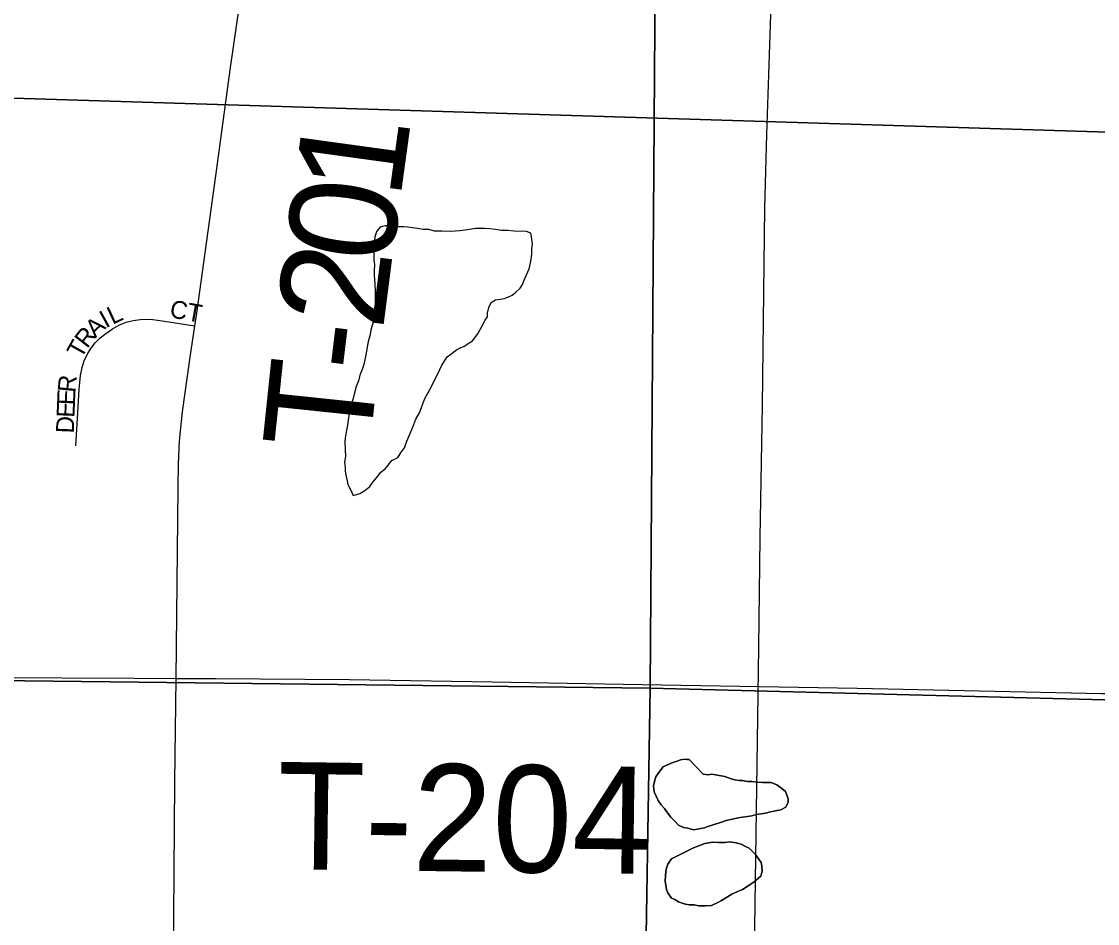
# Model space of a CAD drawing. Extents: x 0 to 68, y 0 to 52.9.
# Drawn here: x 44.601 to 45.203, y 36.197 to 36.702 of the extents above; entities that cross this region are included whole.
import ezdxf

# ---------------------------------------------------------------- set-up
doc = ezdxf.new("R2010")
doc.units = 0
for name, color, linetype in [('Default', 7, 'Continuous'), ('GM_X_Minor_Lake', 7, 'Continuous'), ('GM_X_Township_Road', 7, 'Continuous'), ('GM_X_Township_Road_Text', 7, 'Continuous'), ('GM_X_Township_Subdivision', 7, 'Continuous'), ('GM_X_Township_Subdivision_Text', 7, 'Continuous')]:
    doc.layers.add(name, color=color, linetype=linetype)

msp = doc.modelspace()

# ---------------------------------------------------------------- linework, layer by layer
at = {"layer": 'Default'}
for points in [[(44.41032, 37.93957), (44.45233, 37.93902), (45.7586, 37.9073), (45.68961, 36.62483), (44.34414, 36.66665)], [(44.96032, 37.38586), (44.95281, 36.32851), (43.90273, 36.34073), (43.92065, 37.39833)], [(44.96032, 37.38586), (46.02513, 37.36139), (46.0139, 36.30128), (44.95281, 36.32851)], [(44.34414, 36.66665), (45.68961, 36.62483), (45.66716, 35.30232), (44.32023, 35.33817)], [(43.90273, 36.34073), (44.95281, 36.32851), (44.93588, 35.27966), (44.90228, 35.2801), (43.8802, 35.29067)], [(46.0139, 36.30128), (45.9997, 35.25406), (45.9809, 35.25428), (44.93588, 35.27966), (44.95281, 36.32851)]]:
    msp.add_lwpolyline(points, close=True, dxfattribs=at)
at = {"layer": 'GM_X_Minor_Lake'}
for points in [[(44.88358, 36.58407), (44.87676, 36.58421), (44.87676, 36.58421), (44.87316, 36.58468), (44.86955, 36.58475), (44.86635, 36.58522), (44.86314, 36.58568), (44.86034, 36.58574), (44.85793, 36.58579), (44.85512, 36.58584), (44.85069, 36.58513), (44.84626, 36.58442), (44.84104, 36.58412), (44.83623, 36.58422), (44.83221, 36.5843), (44.82902, 36.58517), (44.82581, 36.58523), (44.82261, 36.5857), (44.81981, 36.58616), (44.81701, 36.58661), (44.815, 36.58665), (44.80979, 36.58676), (44.80699, 36.58722), (44.80458, 36.58726), (44.80176, 36.58652), (44.7997, 36.58415), (44.79884, 36.58096), (44.79839, 36.57896), (44.79835, 36.57656), (44.7983, 36.57455), (44.79826, 36.57255), (44.79822, 36.57054), (44.79817, 36.56814), (44.79853, 36.56572), (44.79845, 36.56211), (44.79841, 36.55971), (44.79871, 36.55489), (44.79902, 36.55047), (44.79892, 36.54565), (44.79883, 36.54084), (44.79834, 36.53644), (44.79787, 36.53324), (44.79702, 36.53085), (44.79657, 36.52885), (44.79613, 36.52645), (44.79568, 36.52445), (44.79482, 36.52166), (44.79435, 36.51806), (44.79345, 36.51327), (44.79257, 36.50967), (44.79172, 36.50688), (44.79045, 36.5037), (44.78958, 36.5005), (44.78831, 36.49732), (44.78743, 36.49373), (44.78657, 36.49053), (44.78571, 36.48774), (44.78485, 36.48495), (44.78439, 36.48215), (44.78392, 36.47855), (44.78346, 36.47575), (44.783, 36.47295), (44.78255, 36.47056), (44.78211, 36.46856), (44.78206, 36.46615), (44.7823, 36.45812), (44.78183, 36.45492), (44.78218, 36.45211), (44.78214, 36.4501), (44.78249, 36.44769), (44.78323, 36.44446), (44.78359, 36.44245), (44.78514, 36.43961), (44.78667, 36.43637), (44.79031, 36.4375), (44.79315, 36.43905), (44.79601, 36.4414), (44.79766, 36.44377), (44.79972, 36.44614), (44.80219, 36.4493), (44.80463, 36.45125), (44.80628, 36.45323), (44.80834, 36.45599), (44.81158, 36.45753), (44.81365, 36.4607), (44.81531, 36.46307), (44.81659, 36.46666), (44.81827, 36.47064), (44.81996, 36.47462), (44.82165, 36.479), (44.82373, 36.48256), (44.82501, 36.48615), (44.8267, 36.49053), (44.82962, 36.49569), (44.83338, 36.50323), (44.83506, 36.50681), (44.83631, 36.50919), (44.83797, 36.51197), (44.83922, 36.51395), (44.84125, 36.51551)], [(44.84125, 36.51551), (44.84451, 36.51785), (44.84654, 36.51902), (44.84856, 36.51978), (44.851, 36.52133), (44.85344, 36.52289), (44.85633, 36.52684), (44.85883, 36.53121), (44.8605, 36.53438), (44.86174, 36.53636), (44.86178, 36.53837), (44.86265, 36.54156), (44.86391, 36.54434), (44.86635, 36.5459), (44.86917, 36.54624), (44.87118, 36.5466), (44.8732, 36.54737), (44.87563, 36.54852), (44.87767, 36.55008), (44.88013, 36.55244), (44.88137, 36.55442), (44.88222, 36.55641), (44.88516, 36.56317), (44.88561, 36.56557), (44.8865, 36.56957), (44.88654, 36.57197), (44.8866, 36.57478), (44.88704, 36.57678), (44.88671, 36.57999), (44.88597, 36.58322), (44.88358, 36.58407)], [(44.97471, 36.28855), (44.9735, 36.28857), (44.9723, 36.2886), (44.96989, 36.28824), (44.96786, 36.28748), (44.96544, 36.28673), (44.96261, 36.28558), (44.96018, 36.28443), (44.9577, 36.28127), (44.95605, 36.27889), (44.95519, 36.2761), (44.95474, 36.2737), (44.95508, 36.27049), (44.95739, 36.26563), (44.95894, 36.26319), (44.96091, 36.26114), (44.96247, 36.2587), (44.96442, 36.25626), (44.96639, 36.25421), (44.96875, 36.25176), (44.97153, 36.2505), (44.97393, 36.25005), (44.97712, 36.24918), (44.97913, 36.24954), (44.98115, 36.2499), (44.98316, 36.25026), (44.98519, 36.25102), (44.98761, 36.25178), (44.99327, 36.25367), (44.99529, 36.25443), (44.99891, 36.25516), (45.00214, 36.2559)], [(44.97471, 36.28855), (44.98257, 36.28037), (44.98537, 36.27991), (44.98738, 36.28027), (44.98938, 36.27983), (44.99258, 36.27936), (44.99458, 36.27892), (44.99817, 36.27764), (45.00016, 36.2772), (45.00256, 36.27675), (45.00457, 36.27671), (45.00737, 36.27625), (45.00977, 36.27621), (45.01298, 36.27574), (45.01578, 36.27568), (45.0206, 36.27559), (45.02378, 36.27432), (45.02655, 36.27226), (45.02852, 36.27061), (45.03005, 36.26657), (45.03001, 36.26456), (45.02875, 36.26178), (45.02591, 36.26023), (45.02389, 36.25987), (45.02026, 36.25914), (45.01744, 36.2584), (45.01503, 36.25804), (45.01221, 36.2577), (45.00979, 36.25695), (45.00737, 36.25659), (45.00455, 36.25625), (45.00214, 36.2559), (44.99891, 36.25516), (44.99529, 36.25443), (44.99327, 36.25367), (44.98761, 36.25178), (44.98519, 36.25102), (44.98316, 36.25026), (44.98115, 36.2499), (44.97913, 36.24954), (44.97712, 36.24918), (44.97393, 36.25005), (44.97153, 36.2505), (44.96875, 36.25176), (44.96639, 36.25421), (44.96442, 36.25626), (44.96247, 36.2587), (44.96091, 36.26114), (44.95894, 36.26319), (44.95739, 36.26563), (44.95508, 36.27049), (44.95474, 36.2737), (44.95519, 36.2761), (44.95605, 36.27889), (44.9577, 36.28127), (44.96018, 36.28443), (44.96261, 36.28558), (44.96544, 36.28673), (44.96786, 36.28748), (44.96989, 36.28824), (44.9723, 36.2886), (44.9735, 36.28857), (44.97471, 36.28855)], [(45.00214, 36.2559), (45.00455, 36.25625), (45.00737, 36.25659), (45.00979, 36.25695), (45.01221, 36.2577), (45.01503, 36.25804), (45.01744, 36.2584), (45.02026, 36.25914), (45.02389, 36.25987), (45.02591, 36.26023), (45.02875, 36.26178), (45.03001, 36.26456), (45.03005, 36.26657), (45.02852, 36.27061), (45.02655, 36.27226), (45.02378, 36.27432), (45.0206, 36.27559), (45.01578, 36.27568), (45.01298, 36.27574), (45.00977, 36.27621), (45.00737, 36.27625), (45.00457, 36.27671), (45.00256, 36.27675), (45.00016, 36.2772), (44.99817, 36.27764), (44.99458, 36.27892), (44.99258, 36.27936), (44.98938, 36.27983), (44.98738, 36.28027), (44.98537, 36.27991), (44.98257, 36.28037), (44.97471, 36.28855)], [(44.97704, 36.23904), (44.98339, 36.24143), (44.98781, 36.24214), (44.99102, 36.24208), (44.99463, 36.24201), (44.99745, 36.24235), (45.00105, 36.24188), (45.00384, 36.24102), (45.00623, 36.23977), (45.00822, 36.23893), (45.01175, 36.23524), (45.01371, 36.23279), (45.01487, 36.23077), (45.01523, 36.22875), (45.01558, 36.22594), (45.01472, 36.22315), (45.01104, 36.22001), (45.00819, 36.21806), (45.00454, 36.21573), (45.00089, 36.2142), (44.99846, 36.21304), (44.99521, 36.2111), (44.99277, 36.20955), (44.99074, 36.20838), (44.9871, 36.20685), (44.98388, 36.20652), (44.98187, 36.20656), (44.97987, 36.2066), (44.97747, 36.20705), (44.97466, 36.2071), (44.97267, 36.20754), (44.97067, 36.20799), (44.96868, 36.20883), (44.9667, 36.21007), (44.96471, 36.21091), (44.96276, 36.21376), (44.962, 36.21578), (44.96164, 36.2182), (44.96128, 36.22021), (44.96136, 36.22382), (44.96182, 36.22702), (44.96268, 36.22981), (44.96475, 36.23298), (44.97704, 36.23904)], [(44.97704, 36.23904), (44.96475, 36.23298), (44.96268, 36.22981), (44.96182, 36.22702), (44.96136, 36.22382), (44.96128, 36.22021), (44.96164, 36.2182), (44.962, 36.21578), (44.96276, 36.21376), (44.96471, 36.21091), (44.9667, 36.21007), (44.96868, 36.20883), (44.97067, 36.20799), (44.97267, 36.20754), (44.97466, 36.2071), (44.97747, 36.20705), (44.97987, 36.2066), (44.98187, 36.20656), (44.98388, 36.20652), (44.9871, 36.20685), (44.99074, 36.20838), (44.99277, 36.20955), (44.99521, 36.2111)], [(44.99521, 36.2111), (44.99846, 36.21304), (45.00089, 36.2142), (45.00454, 36.21573), (45.00819, 36.21806), (45.01104, 36.22001), (45.01472, 36.22315), (45.01558, 36.22594), (45.01523, 36.22875), (45.01487, 36.23077), (45.01371, 36.23279), (45.01175, 36.23524), (45.00822, 36.23893), (45.00623, 36.23977), (45.00384, 36.24102), (45.00105, 36.24188), (44.99745, 36.24235), (44.99463, 36.24201), (44.99102, 36.24208), (44.98781, 36.24214), (44.98339, 36.24143), (44.97704, 36.23904)]]:
    msp.add_lwpolyline(points, dxfattribs=at)
at = {"layer": 'GM_X_Township_Road'}
for points in [[(45.008, 35.98469), (45.01067, 36.14211), (45.01366, 36.3513), (45.01446, 36.41283), (45.01571, 36.48666), (45.01707, 36.59742), (45.01813, 36.63842), (45.02022, 36.69992), (45.02207, 36.75323), (45.02424, 36.79008), (45.02762, 36.83919), (45.03292, 36.94983), (45.03331, 36.97034), (45.03351, 36.98047)], [(44.7359, 36.80397), (44.73378, 36.78902), (44.72799, 36.74677), (44.71954, 36.68755)], [(44.71954, 36.68755), (44.71756, 36.67461), (44.71019, 36.61943), (44.69896, 36.53832), (44.69793, 36.53131)], [(44.69793, 36.53131), (44.69503, 36.51239), (44.69105, 36.48319), (44.68937, 36.46689), (44.68865, 36.45382), (44.68845, 36.44072), (44.68746, 36.33387)], [(44.47618, 36.33538), (44.58319, 36.33435), (44.66412, 36.33403), (44.68746, 36.33387)], [(44.68746, 36.33387), (44.68672, 36.27591), (44.68613, 36.20044), (44.68431, 36.01013), (44.68411, 35.97458), (44.68441, 35.94978), (44.68412, 35.9374), (44.68348, 35.87529), (44.68256, 35.80983), (44.68187, 35.71473), (44.68103, 35.67208), (44.68009, 35.58677), (44.67912, 35.53428), (44.67822, 35.47522), (44.67591, 35.35711), (44.67478, 35.31223), (44.67515, 35.29292), (44.67533, 35.28985), (44.67587, 35.28761), (44.67807, 35.28482)], [(44.68746, 36.33387), (44.70954, 36.33388), (44.7846, 36.33336), (44.86444, 36.33194), (44.94827, 36.33052), (45.06875, 36.3284), (45.20552, 36.32547), (45.21885, 36.32538)]]:
    msp.add_lwpolyline(points, dxfattribs=at)
at = {"layer": 'GM_X_Township_Subdivision'}
msp.add_lwpolyline([(44.63141, 36.46408), (44.63223, 36.47652), (44.6334, 36.49556), (44.6341, 36.50342), (44.635, 36.50793), (44.63621, 36.51168), (44.63785, 36.51526), (44.63992, 36.51861), (44.64236, 36.52171), (44.64514, 36.52451), (44.64818, 36.52703), (44.65194, 36.52969), (44.65599, 36.53186), (44.65966, 36.5333), (44.66347, 36.53431), (44.66738, 36.53486), (44.67132, 36.535), (44.6746, 36.53481), (44.68111, 36.53393), (44.69793, 36.53131)], dxfattribs=at)

# ---------------------------------------------------------------- texts
at = {"layer": 'GM_X_Township_Road_Text'}
for s, rotation, p in [('1', 82.16943, (44.81291, 36.60145)), ('0', 82.26952, (44.80795, 36.56486)), ('2', 82.64778, (44.80323, 36.5283)), ('-', 83.05894, (44.80027, 36.50396)), ('T', 84.028, (44.79563, 36.45959)), ('T-204', 359.22612, (44.74385, 36.22719))]:
    msp.add_text(s, height=0.06, rotation=rotation, dxfattribs=at).set_placement(p)
at = {"layer": 'GM_X_Township_Subdivision_Text'}
for s, rotation, p in [('CT', 349.99642, (44.68354, 36.53611)), ('I', 28.99089, (44.64829, 36.52979)), ('L', 25.02514, (44.65197, 36.53184)), ('A', 43.06767, (44.64238, 36.52416)), ('R', 52.17825, (44.63781, 36.51821)), ('T', 60.77024, (44.63459, 36.5124)), ('R', 84.69782, (44.6312, 36.49368)), ('E', 87.70392, (44.63093, 36.48678)), ('E', 87.70392, (44.63065, 36.47975)), ('D', 87.70414, (44.6303, 36.47096))]:
    msp.add_text(s, height=0.01, rotation=rotation, dxfattribs=at).set_placement(p)

doc.saveas('drawing.dxf')
